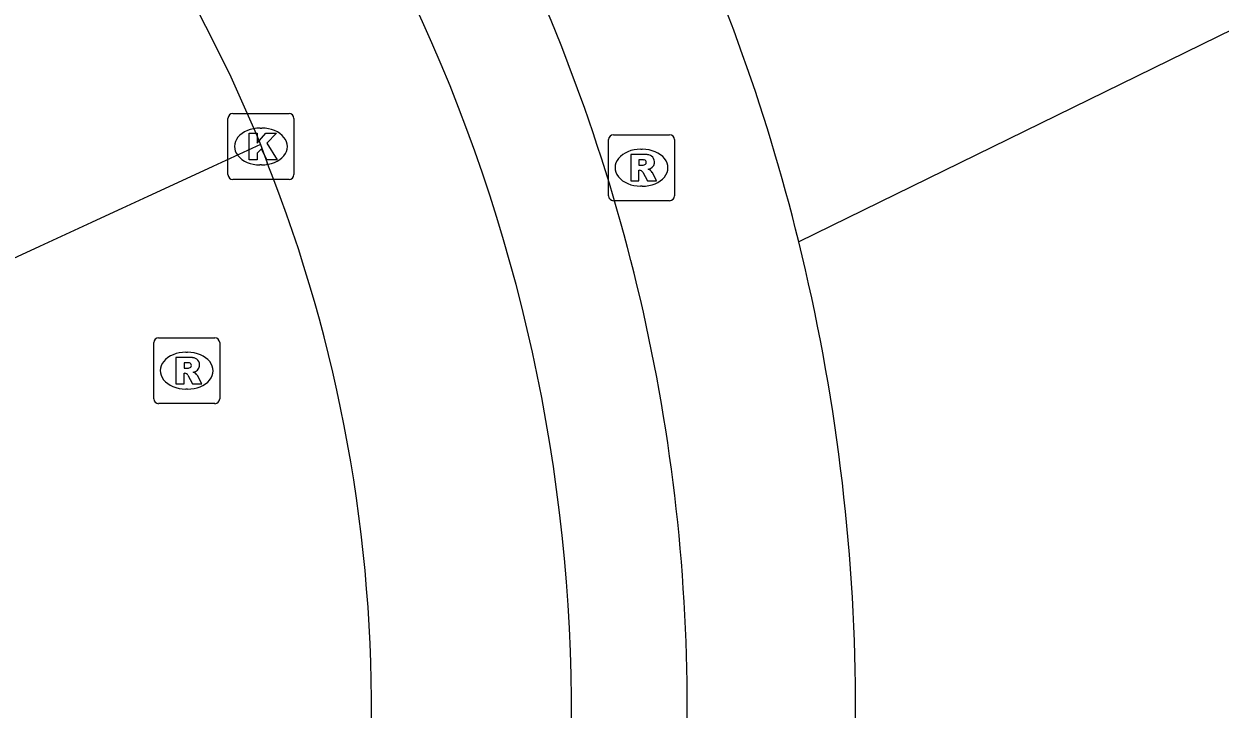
# Model space of a CAD drawing. Extents: x 160457 to 162082, y 388340 to 389736.
# Drawn here: x 161032.93 to 161051.08, y 388730.65 to 388741.04 of the extents above; entities that cross this region are included whole.
import ezdxf

# ---------------------------------------------------------------- set-up
doc = ezdxf.new("R2010")
doc.units = 0
for name, color, linetype in [('IMGEO_Fietspad_gesloten', 7, 'Continuous'), ('IMGEO_Kolk', 7, 'Continuous'), ('IMGEO_Rijbaan_lokaal_gesloten', 7, 'Continuous'), ('IMGEO_Rijbaan_lokaal_open', 7, 'Continuous'), ('IMGEO_Rioolput', 7, 'Continuous'), ('IMGEO_Voetpad_open', 7, 'Continuous')]:
    doc.layers.add(name, color=color, linetype=linetype)

msp = doc.modelspace()

# ---------------------------------------------------------------- linework, layer by layer
at = {"layer": 'IMGEO_Fietspad_gesloten'}
for centre, radius, start, end in [((161015.726, 388730.683), 27.269, 359.0851, 26.2846), ((161015.889, 388730.615), 25.35, 359.6444, 25.178)]:
    msp.add_arc(centre, radius, start, end, dxfattribs=at)
at = {"layer": 'IMGEO_Kolk'}
for p, q in [((161036.102, 388739.684), (161036.954, 388739.684)), ((161036.027, 388738.758), (161036.027, 388739.61)), ((161036.515, 388739.464), (161036.54, 388739.464)), ((161037.028, 388739.61), (161037.028, 388738.758)), ((161036.538, 388738.904), (161036.513, 388738.904)), ((161036.954, 388738.684), (161036.102, 388738.684))]:
    msp.add_line(p, q, dxfattribs=at)
for points in [[(161036.102, 388739.684), (161036.954, 388739.684)], [(161036.027, 388738.758), (161036.027, 388739.61)], [(161037.028, 388739.61), (161037.028, 388738.758)], [(161036.348, 388739.384), (161036.471, 388739.384), (161036.471, 388739.233), (161036.601, 388739.384), (161036.765, 388739.384), (161036.619, 388739.233), (161036.772, 388738.984), (161036.62, 388738.984), (161036.535, 388739.148), (161036.471, 388739.081), (161036.471, 388738.984), (161036.348, 388738.984), (161036.348, 388739.384)], [(161036.954, 388738.684), (161036.102, 388738.684)]]:
    msp.add_lwpolyline(points, dxfattribs=at)
for centre, start, end in [((161036.104, 388739.608), 91.552, 178.448), ((161036.104, 388739.608), 91.552, 178.448), ((161036.952, 388739.608), 1.552, 88.448), ((161036.952, 388739.608), 1.552, 88.448), ((161036.104, 388738.76), 181.552, 268.448), ((161036.104, 388738.76), 181.552, 268.448), ((161036.952, 388738.76), 271.552, 358.448), ((161036.952, 388738.76), 271.552, 358.448)]:
    msp.add_arc(centre, 0.0765, start, end, dxfattribs=at)
for centre, major_axis, ratio, start_param, end_param in [((161036.514, 388739.184), (-0.387, 0.002), 0.722429, 4.712389, 7.853982), ((161036.539, 388739.184), (-0.39, 0.002), 0.717154, 1.570796, 4.712389)]:
    msp.add_ellipse(centre, major_axis=major_axis, ratio=ratio, start_param=start_param, end_param=end_param, dxfattribs=at)
at = {"layer": 'IMGEO_Rijbaan_lokaal_gesloten'}
msp.add_lwpolyline([(161031.008, 388750.36), (161031.186, 388750), (161033.14, 388746.079), (161036.051, 388740.284), (161036.458, 388739.377), (161036.519, 388739.215)], dxfattribs=at)
at = {"layer": 'IMGEO_Rijbaan_lokaal_open'}
for points in [[(161036.519, 388739.215), (161030.599, 388736.482)], [(161036.519, 388739.215), (161036.623, 388738.938)]]:
    msp.add_lwpolyline(points, dxfattribs=at)
msp.add_arc((161015.699, 388730.648), 22.507, 358.9828, 21.6142, dxfattribs=at)
at = {"layer": 'IMGEO_Rioolput'}
for p, q in [((161041.801, 388738.436), (161041.801, 388739.288)), ((161041.876, 388739.362), (161042.728, 388739.362)), ((161042.802, 388739.288), (161042.802, 388738.436)), ((161042.289, 388739.142), (161042.314, 388739.142)), ((161042.312, 388738.582), (161042.287, 388738.582)), ((161042.728, 388738.362), (161041.876, 388738.362)), ((161034.901, 388735.356), (161034.901, 388736.208)), ((161034.976, 388736.282), (161035.828, 388736.282)), ((161035.902, 388736.208), (161035.902, 388735.356)), ((161035.389, 388736.062), (161035.414, 388736.062)), ((161035.412, 388735.502), (161035.387, 388735.502)), ((161035.828, 388735.282), (161034.976, 388735.282))]:
    msp.add_line(p, q, dxfattribs=at)
for points in [[(161041.801, 388738.436), (161041.801, 388739.288)], [(161041.876, 388739.362), (161042.728, 388739.362)], [(161042.802, 388739.288), (161042.802, 388738.436)], [(161042.39, 388739.06), (161042.138, 388739.062), (161042.138, 388738.662)], [(161042.316, 388738.981), (161042.262, 388738.981), (161042.262, 388738.9)], [(161042.262, 388738.9), (161042.314, 388738.9)], [(161042.138, 388738.662), (161042.262, 388738.662), (161042.262, 388738.824), (161042.273, 388738.824)], [(161042.32, 388738.795), (161042.391, 388738.662), (161042.531, 388738.662), (161042.466, 388738.788)], [(161042.728, 388738.362), (161041.876, 388738.362)], [(161034.901, 388735.356), (161034.901, 388736.208)], [(161034.976, 388736.282), (161035.828, 388736.282)], [(161035.902, 388736.208), (161035.902, 388735.356)], [(161035.49, 388735.98), (161035.238, 388735.982), (161035.238, 388735.582)], [(161035.416, 388735.901), (161035.362, 388735.901), (161035.362, 388735.82)], [(161035.362, 388735.82), (161035.414, 388735.82)], [(161035.238, 388735.582), (161035.362, 388735.582), (161035.362, 388735.744), (161035.373, 388735.744)], [(161035.42, 388735.715), (161035.491, 388735.582), (161035.631, 388735.582), (161035.566, 388735.708)], [(161035.828, 388735.282), (161034.976, 388735.282)]]:
    msp.add_lwpolyline(points, dxfattribs=at)
for centre, radius, start, end in [((161041.878, 388739.286), 0.0765, 91.552, 178.448), ((161041.878, 388739.286), 0.0765, 91.552, 178.448), ((161042.726, 388739.286), 0.0765, 1.552, 88.448), ((161042.726, 388739.286), 0.0765, 1.552, 88.448), ((161042.298, 388739.089), 0.19, 274.7715, 282.9687), ((161042.322, 388738.885), 0.0964, 77.0061, 93.1865), ((161042.336, 388738.942), 0.0378, 276.6634, 79.6772), ((161042.389, 388738.95), 0.109, 350.3612, 89.416), ((161042.387, 388738.95), 0.112, 277.5842, 350.9817), ((161042.272, 388738.771), 0.0533, 26.0293, 88.6989), ((161042.371, 388738.735), 0.108, 29.5134, 73.7905), ((161041.878, 388738.438), 0.0765, 181.552, 268.448), ((161041.878, 388738.438), 0.0765, 181.552, 268.448), ((161042.726, 388738.438), 0.0765, 271.552, 358.448), ((161042.726, 388738.438), 0.0765, 271.552, 358.448), ((161034.978, 388736.206), 0.0765, 91.552, 178.448), ((161034.978, 388736.206), 0.0765, 91.552, 178.448), ((161035.826, 388736.206), 0.0765, 1.552, 88.448), ((161035.826, 388736.206), 0.0765, 1.552, 88.448), ((161035.398, 388736.009), 0.19, 274.7715, 282.9687), ((161035.422, 388735.805), 0.0964, 77.0061, 93.1865), ((161035.436, 388735.862), 0.0378, 276.6634, 79.6772), ((161035.489, 388735.87), 0.109, 350.3612, 89.416), ((161035.487, 388735.87), 0.112, 277.5842, 350.9817), ((161035.372, 388735.691), 0.0533, 26.0293, 88.6989), ((161035.471, 388735.655), 0.108, 29.5134, 73.7905), ((161034.978, 388735.358), 0.0765, 181.552, 268.448), ((161034.978, 388735.358), 0.0765, 181.552, 268.448), ((161035.826, 388735.358), 0.0765, 271.552, 358.448), ((161035.826, 388735.358), 0.0765, 271.552, 358.448)]:
    msp.add_arc(centre, radius, start, end, dxfattribs=at)
for centre, major_axis, ratio, start_param, end_param in [((161042.288, 388738.862), (-0.387, 0.002), 0.722429, 4.712389, 7.853982), ((161042.313, 388738.862), (-0.39, 0.002), 0.717154, 1.570796, 4.712389), ((161035.388, 388735.782), (-0.387, 0.002), 0.722429, 4.712389, 7.853982), ((161035.413, 388735.782), (-0.39, 0.002), 0.717154, 1.570796, 4.712389)]:
    msp.add_ellipse(centre, major_axis=major_axis, ratio=ratio, start_param=start_param, end_param=end_param, dxfattribs=at)
at = {"layer": 'IMGEO_Voetpad_open'}
for points in [[(161053.973, 388742.289), (161044.687, 388737.738)], [(161045.599, 388702.874), (161045.548, 388730.809)]]:
    msp.add_lwpolyline(points, dxfattribs=at)
for centre, radius, start, end in [((161016.023, 388730.691), 29.518, 13.812, 26.0891), ((161015.875, 388730.64), 29.674, 0.3267, 13.8398)]:
    msp.add_arc(centre, radius, start, end, dxfattribs=at)

doc.saveas('drawing.dxf')
